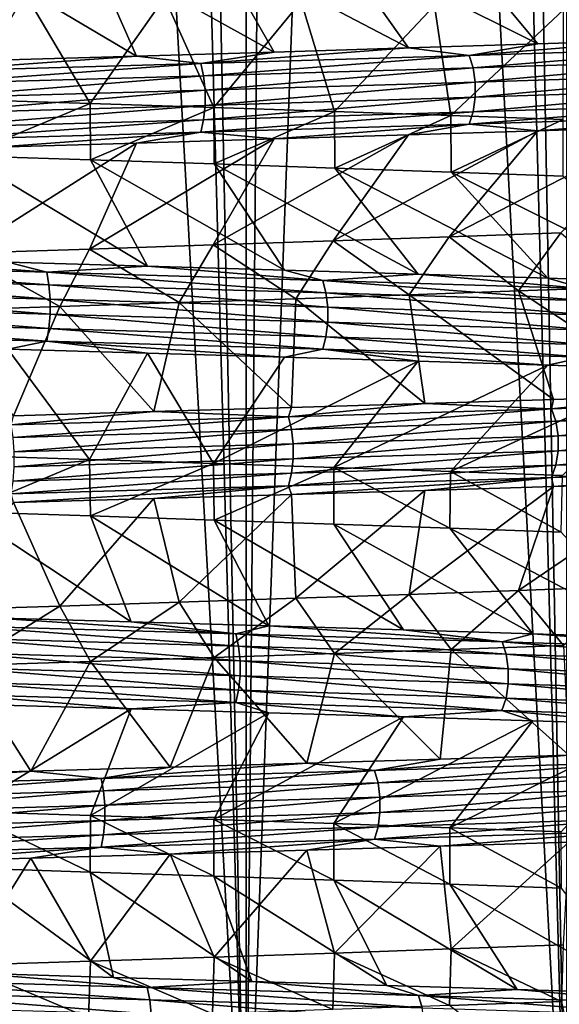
# Model space of a CAD drawing. Header units: metres. Extents: x -206 to 75, y -104 to 104.
# Tile 529 of 656: x 2.26 to 5.01, y -95.65 to -90.64. Entities that reach past the tile are written whole.
import ezdxf

# ---------------------------------------------------------------- set-up
doc = ezdxf.new("R2010")
doc.units = ezdxf.units.M
doc.layers.add('solid_01_1-CONSUMER_THERM_B_125288', color=7, linetype='CONTINUOUS')

msp = doc.modelspace()

# ---------------------------------------------------------------- linework, layer by layer
at = {"layer": 'solid_01_1-CONSUMER_THERM_B_125288'}
for points in [[(3.417551, -66.462318, 37.249916), (2.575814, -66.481163, 37.446243), (3.416506, -97, 37.250195)], [(3.417551, -66.462318, 37.249916), (3.416506, -97, 37.250195), (5.051363, -97, 36.695225)], [(4.244294, -66.443359, 36.999039), (3.417551, -66.462318, 37.249916), (5.051363, -97, 36.695225)], [(5.052959, -66.424324, 36.694572), (4.244294, -66.443359, 36.999039), (5.051363, -97, 36.695225)], [(1.723712, -66.499924, 37.586971), (1.72316, -97, 37.587044), (3.416506, -97, 37.250195)], [(2.575814, -66.481163, 37.446243), (1.723712, -66.499924, 37.586971), (3.416506, -97, 37.250195)], [(1.968711, -67.488083, 11.447637), (2.826872, -67.507278, 11.60625), (1.723034, -97, 11.412938)], [(2.826872, -67.507278, 11.60625), (3.416415, -97, 11.74978), (1.723034, -97, 11.412938)], [(2.826872, -67.507278, 11.60625), (3.673147, -67.526497, 11.821357), (3.416415, -97, 11.74978)], [(3.673147, -67.526497, 11.821357), (4.503291, -67.545586, 12.091924), (3.416415, -97, 11.74978)], [(4.503291, -67.545586, 12.091924), (5.051296, -97, 12.304746), (3.416415, -97, 11.74978)], [(4.503291, -67.545586, 12.091924), (5.313622, -67.564568, 12.41673), (5.051296, -97, 12.304746)], [(4.45244, -90.217484, 32.664913), (5.021102, -90.197037, 32.32806), (5.537789, -90.740166, 33.232597)], [(3.249148, -90.258858, 33.213955), (3.861046, -90.238136, 32.960632), (4.244182, -90.78125, 33.929237)], [(3.861046, -90.238136, 32.960632), (4.45244, -90.217484, 32.664913), (4.90354, -90.760666, 33.603996)], [(3.861046, -90.238136, 32.960632), (4.90354, -90.760666, 33.603996), (4.244182, -90.78125, 33.929237)], [(4.45244, -90.217484, 32.664913), (5.537789, -90.740166, 33.232597), (4.90354, -90.760666, 33.603996)], [(1.974672, -90.300026, 33.58794), (2.619061, -90.279503, 33.423592), (2.858139, -90.822578, 34.437325)], [(1.974672, -90.300026, 33.58794), (2.858139, -90.822578, 34.437325), (2.141622, -90.843147, 34.616142)], [(2.619061, -90.279503, 33.423592), (3.249148, -90.258858, 33.213955), (3.560757, -90.801933, 34.207767)], [(2.619061, -90.279503, 33.423592), (3.560757, -90.801933, 34.207767), (2.858139, -90.822578, 34.437325)], [(3.249148, -90.258858, 33.213955), (4.244182, -90.78125, 33.929237), (3.560757, -90.801933, 34.207767)], [(2.291617, -90.504036, 14.416623), (1.567462, -90.483376, 14.279211), (1.977867, -91.04303, 15.412754)], [(2.291617, -90.504036, 14.416623), (1.977867, -91.04303, 15.412754), (2.622413, -91.063766, 15.577391)], [(3.001576, -90.524574, 14.604665), (2.291617, -90.504036, 14.416623), (2.622413, -91.063766, 15.577391)], [(3.001576, -90.524574, 14.604665), (2.622413, -91.063766, 15.577391), (3.253188, -91.084274, 15.787551)], [(3.69752, -90.545059, 14.84333), (3.001576, -90.524574, 14.604665), (3.253188, -91.084274, 15.787551)], [(3.69752, -90.545059, 14.84333), (3.253188, -91.084274, 15.787551), (3.866843, -91.104759, 16.042013)], [(4.377266, -90.565628, 15.132026), (3.69752, -90.545059, 14.84333), (3.866843, -91.104759, 16.042013)], [(4.377266, -90.565628, 15.132026), (3.866843, -91.104759, 16.042013), (4.461057, -91.125389, 16.339794)], [(5.035302, -90.586273, 15.468644), (4.377266, -90.565628, 15.132026), (4.461057, -91.125389, 16.339794)], [(5.035302, -90.586273, 15.468644), (4.461057, -91.125389, 16.339794), (5.032388, -91.146156, 16.67919)], [(4.554216, -90.819069, 33.852383), (4.90354, -90.760666, 33.603996), (5.537789, -90.740166, 33.232597)], [(4.554216, -90.819069, 33.852383), (5.537789, -90.740166, 33.232597), (5.82973, -90.778137, 33.115013)], [(3.186882, -90.860008, 34.40155), (2.858139, -90.822578, 34.437325), (3.560757, -90.801933, 34.207767)], [(3.186882, -90.860008, 34.40155), (3.560757, -90.801933, 34.207767), (4.244182, -90.78125, 33.929237)], [(3.186882, -90.860008, 34.40155), (4.244182, -90.78125, 33.929237), (4.554216, -90.819069, 33.852383)], [(4.554216, -90.819069, 33.852383), (4.244182, -90.78125, 33.929237), (4.90354, -90.760666, 33.603996)], [(4.554216, -90.819069, 33.852383), (5.82973, -90.778137, 33.115013), (4.573935, -90.882477, 33.892876)], [(5.82973, -90.778137, 33.115013), (5.854971, -90.841545, 33.152313), (4.573935, -90.882477, 33.892876)], [(1.755911, -90.90094, 34.753017), (2.141622, -90.843147, 34.616142), (2.858139, -90.822578, 34.437325)], [(1.755911, -90.90094, 34.753017), (2.858139, -90.822578, 34.437325), (3.186882, -90.860008, 34.40155)], [(3.186882, -90.860008, 34.40155), (4.554216, -90.819069, 33.852383), (3.20068, -90.923416, 34.44442)], [(4.554216, -90.819069, 33.852383), (4.573935, -90.882477, 33.892876), (3.20068, -90.923416, 34.44442)], [(4.573935, -90.882477, 33.892876), (5.854971, -90.841545, 33.152313), (4.584579, -90.95594, 33.914734)], [(5.854971, -90.841545, 33.152313), (5.868598, -90.915001, 33.172451), (4.584579, -90.95594, 33.914734)], [(1.755911, -90.90094, 34.753017), (3.186882, -90.860008, 34.40155), (1.763513, -90.964348, 34.797409)], [(3.186882, -90.860008, 34.40155), (3.20068, -90.923416, 34.44442), (1.763513, -90.964348, 34.797409)], [(3.20068, -90.923416, 34.44442), (4.573935, -90.882477, 33.892876), (3.208129, -90.996872, 34.467564)], [(4.573935, -90.882477, 33.892876), (4.584579, -90.95594, 33.914734), (3.208129, -90.996872, 34.467564)], [(1.763513, -90.964348, 34.797409), (3.20068, -90.923416, 34.44442), (1.767617, -91.037811, 34.821373)], [(3.20068, -90.923416, 34.44442), (3.208129, -90.996872, 34.467564), (1.767617, -91.037811, 34.821373)], [(5.868598, -90.915001, 33.172451), (5.86856, -90.991806, 33.172398), (4.58455, -91.032745, 33.91468)], [(4.584579, -90.95594, 33.914734), (5.868598, -90.915001, 33.172451), (4.58455, -91.032745, 33.91468)], [(3.208129, -90.996872, 34.467564), (3.208107, -91.073677, 34.467506), (1.767604, -91.114616, 34.821312)], [(1.767617, -91.037811, 34.821373), (3.208129, -90.996872, 34.467564), (1.767604, -91.114616, 34.821312)], [(4.584579, -90.95594, 33.914734), (4.58455, -91.032745, 33.91468), (3.208107, -91.073677, 34.467506)], [(3.208129, -90.996872, 34.467564), (4.584579, -90.95594, 33.914734), (3.208107, -91.073677, 34.467506)], [(5.86856, -90.991806, 33.172398), (5.854869, -91.065231, 33.152168), (4.573854, -91.106171, 33.892715)], [(4.58455, -91.032745, 33.91468), (5.86856, -90.991806, 33.172398), (4.573854, -91.106171, 33.892715)], [(1.979803, -91.330841, 15.413176), (2.622413, -91.063766, 15.577391), (1.977867, -91.04303, 15.412754)], [(4.58455, -91.032745, 33.91468), (4.573854, -91.106171, 33.892715), (3.200623, -91.14711, 34.444252)], [(3.208107, -91.073677, 34.467506), (4.58455, -91.032745, 33.91468), (3.200623, -91.14711, 34.444252)], [(3.208107, -91.073677, 34.467506), (3.200623, -91.14711, 34.444252), (1.76348, -91.188042, 34.797234)], [(1.767604, -91.114616, 34.821312), (3.208107, -91.073677, 34.467506), (1.76348, -91.188042, 34.797234)], [(2.624129, -91.351379, 15.577896), (2.622413, -91.063766, 15.577391), (1.979803, -91.330841, 15.413176)], [(2.624129, -91.351379, 15.577896), (3.253188, -91.084274, 15.787551), (2.622413, -91.063766, 15.577391)], [(3.254816, -91.372108, 15.788159), (3.253188, -91.084274, 15.787551), (2.624129, -91.351379, 15.577896)], [(3.254816, -91.372108, 15.788159), (3.866843, -91.104759, 16.042013), (3.253188, -91.084274, 15.787551)], [(5.854869, -91.065231, 33.152168), (5.829576, -91.128578, 33.114788), (4.554095, -91.16951, 33.852139)], [(4.573854, -91.106171, 33.892715), (5.854869, -91.065231, 33.152168), (4.554095, -91.16951, 33.852139)], [(3.200623, -91.14711, 34.444252), (3.186796, -91.210449, 34.401291), (1.755862, -91.251381, 34.75275)], [(1.76348, -91.188042, 34.797234), (3.200623, -91.14711, 34.444252), (1.755862, -91.251381, 34.75275)], [(4.573854, -91.106171, 33.892715), (4.554095, -91.16951, 33.852139), (3.186796, -91.210449, 34.401291)], [(3.200623, -91.14711, 34.444252), (4.573854, -91.106171, 33.892715), (3.186796, -91.210449, 34.401291)], [(3.868659, -91.392914, 16.042845), (3.866843, -91.104759, 16.042013), (3.254816, -91.372108, 15.788159)], [(3.868659, -91.392914, 16.042845), (4.461057, -91.125389, 16.339794), (3.866843, -91.104759, 16.042013)], [(4.4626, -91.413597, 16.340637), (4.461057, -91.125389, 16.339794), (3.868659, -91.392914, 16.042845)], [(4.4626, -91.413597, 16.340637), (5.032388, -91.146156, 16.67919), (4.461057, -91.125389, 16.339794)], [(5.032423, -91.434082, 16.679213), (5.032388, -91.146156, 16.67919), (4.4626, -91.413597, 16.340637)], [(4.554095, -91.16951, 33.852139), (5.829576, -91.128578, 33.114788), (4.903551, -91.204018, 33.603992)], [(5.829576, -91.128578, 33.114788), (5.537801, -91.183456, 33.23259), (4.903551, -91.204018, 33.603992)], [(3.186796, -91.210449, 34.401291), (4.554095, -91.16951, 33.852139), (3.560799, -91.245041, 34.207752)], [(4.554095, -91.16951, 33.852139), (4.244202, -91.224495, 33.92923), (3.560799, -91.245041, 34.207752)], [(4.903551, -91.204018, 33.603992), (4.45258, -91.744194, 32.664833), (3.861168, -91.764618, 32.960579)], [(4.244202, -91.224495, 33.92923), (4.903551, -91.204018, 33.603992), (3.861168, -91.764618, 32.960579)], [(4.554095, -91.16951, 33.852139), (4.903551, -91.204018, 33.603992), (4.244202, -91.224495, 33.92923)], [(5.537801, -91.183456, 33.23259), (5.021246, -91.723595, 32.327969), (4.45258, -91.744194, 32.664833)], [(4.903551, -91.204018, 33.603992), (5.537801, -91.183456, 33.23259), (4.45258, -91.744194, 32.664833)], [(1.755862, -91.251381, 34.75275), (3.186796, -91.210449, 34.401291), (2.141652, -91.286362, 34.616135)], [(3.186796, -91.210449, 34.401291), (2.858191, -91.265678, 34.437309), (2.141652, -91.286362, 34.616135)], [(3.560799, -91.245041, 34.207752), (3.249245, -91.785034, 33.213921), (2.619143, -91.805626, 33.423569)], [(2.858191, -91.265678, 34.437309), (3.560799, -91.245041, 34.207752), (2.619143, -91.805626, 33.423569)], [(3.186796, -91.210449, 34.401291), (3.560799, -91.245041, 34.207752), (2.858191, -91.265678, 34.437309)], [(4.244202, -91.224495, 33.92923), (3.861168, -91.764618, 32.960579), (3.249245, -91.785034, 33.213921)], [(3.560799, -91.245041, 34.207752), (4.244202, -91.224495, 33.92923), (3.249245, -91.785034, 33.213921)], [(2.858191, -91.265678, 34.437309), (2.619143, -91.805626, 33.423569), (1.974763, -91.826401, 33.587921)], [(2.141652, -91.286362, 34.616135), (2.858191, -91.265678, 34.437309), (1.974763, -91.826401, 33.587921)], [(1.979803, -91.330841, 15.413176), (2.202183, -91.872482, 14.396805), (2.914521, -91.892967, 14.578649)], [(2.624129, -91.351379, 15.577896), (1.979803, -91.330841, 15.413176), (2.914521, -91.892967, 14.578649)], [(2.624129, -91.351379, 15.577896), (2.914521, -91.892967, 14.578649), (3.61217, -91.913544, 14.810981)], [(3.254816, -91.372108, 15.788159), (2.624129, -91.351379, 15.577896), (3.61217, -91.913544, 14.810981)], [(3.254816, -91.372108, 15.788159), (3.61217, -91.913544, 14.810981), (4.293659, -91.934219, 15.093355)], [(3.868659, -91.392914, 16.042845), (3.254816, -91.372108, 15.788159), (4.293659, -91.934219, 15.093355)], [(3.868659, -91.392914, 16.042845), (4.293659, -91.934219, 15.093355), (4.954352, -91.95488, 15.42402)], [(4.4626, -91.413597, 16.340637), (3.868659, -91.392914, 16.042845), (4.954352, -91.95488, 15.42402)], [(4.4626, -91.413597, 16.340637), (4.954352, -91.95488, 15.42402), (5.590057, -91.975471, 15.80098)], [(5.032423, -91.434082, 16.679213), (4.4626, -91.413597, 16.340637), (5.590057, -91.975471, 15.80098)], [(4.24763, -92.038956, 32.773308), (3.861168, -91.764618, 32.960579), (4.45258, -91.744194, 32.664833)], [(4.24763, -92.038956, 32.773308), (4.45258, -91.744194, 32.664833), (4.805151, -92.019203, 32.462444)], [(4.805151, -92.019203, 32.462444), (4.45258, -91.744194, 32.664833), (5.021246, -91.723595, 32.327969)], [(4.805151, -92.019203, 32.462444), (5.021246, -91.723595, 32.327969), (5.339633, -91.999557, 32.114349)], [(2.467815, -92.098671, 33.466599), (1.974763, -91.826401, 33.587921), (2.619143, -91.805626, 33.423569)], [(2.467815, -92.098671, 33.466599), (2.619143, -91.805626, 33.423569), (3.076005, -92.078857, 33.276569)], [(3.076005, -92.078857, 33.276569), (2.619143, -91.805626, 33.423569), (3.249245, -91.785034, 33.213921)], [(3.076005, -92.078857, 33.276569), (3.249245, -91.785034, 33.213921), (3.670565, -92.058899, 33.044994)], [(3.670565, -92.058899, 33.044994), (3.249245, -91.785034, 33.213921), (3.861168, -91.764618, 32.960579)], [(3.670565, -92.058899, 33.044994), (3.861168, -91.764618, 32.960579), (4.24763, -92.038956, 32.773308)], [(2.401607, -91.924332, 14.378749), (1.476209, -91.851944, 14.265704), (0.947335, -91.8834, 14.141455)], [(2.401607, -91.924332, 14.378749), (2.202183, -91.872482, 14.396805), (1.476209, -91.851944, 14.265704)], [(1.849553, -92.118301, 33.614227), (1.974763, -91.826401, 33.587921), (2.467815, -92.098671, 33.466599)], [(2.401607, -91.924332, 14.378749), (0.947335, -91.8834, 14.141455), (2.412005, -91.98774, 14.334927)], [(0.947335, -91.8834, 14.141455), (0.951437, -91.946808, 14.096605), (2.412005, -91.98774, 14.334927)], [(2.401607, -91.924332, 14.378749), (2.914521, -91.892967, 14.578649), (2.202183, -91.872482, 14.396805)], [(3.807387, -91.965271, 14.819683), (2.914521, -91.892967, 14.578649), (2.401607, -91.924332, 14.378749)], [(3.807387, -91.965271, 14.819683), (3.61217, -91.913544, 14.810981), (2.914521, -91.892967, 14.578649)], [(2.412005, -91.98774, 14.334927), (0.951437, -91.946808, 14.096605), (2.417619, -92.061203, 14.31127)], [(0.951437, -91.946808, 14.096605), (0.953652, -92.020264, 14.072392), (2.417619, -92.061203, 14.31127)], [(3.807387, -91.965271, 14.819683), (2.401607, -91.924332, 14.378749), (3.823872, -92.028679, 14.77777)], [(2.401607, -91.924332, 14.378749), (2.412005, -91.98774, 14.334927), (3.823872, -92.028679, 14.77777)], [(3.807387, -91.965271, 14.819683), (4.293659, -91.934219, 15.093355), (3.61217, -91.913544, 14.810981)], [(5.136878, -92.006203, 15.455114), (4.293659, -91.934219, 15.093355), (3.807387, -91.965271, 14.819683)], [(5.136878, -92.006203, 15.455114), (4.954352, -91.95488, 15.42402), (4.293659, -91.934219, 15.093355)], [(5.136878, -92.006203, 15.455114), (5.590057, -91.975471, 15.80098), (4.954352, -91.95488, 15.42402)], [(3.823872, -92.028679, 14.77777), (2.412005, -91.98774, 14.334927), (3.832772, -92.102135, 14.755143)], [(2.412005, -91.98774, 14.334927), (2.417619, -92.061203, 14.31127), (3.832772, -92.102135, 14.755143)], [(5.136878, -92.006203, 15.455114), (3.807387, -91.965271, 14.819683), (5.159118, -92.069611, 15.415952)], [(3.807387, -91.965271, 14.819683), (3.823872, -92.028679, 14.77777), (5.159118, -92.069611, 15.415952)], [(5.615354, -92.551903, 33.182812), (4.805151, -92.019203, 32.462444), (5.339633, -91.999557, 32.114349)], [(0.953652, -92.020264, 14.072392), (0.953649, -92.097069, 14.072456), (2.417607, -92.138008, 14.311332)], [(2.417619, -92.061203, 14.31127), (0.953652, -92.020264, 14.072392), (2.417607, -92.138008, 14.311332)], [(4.327654, -92.592949, 33.891323), (3.670565, -92.058899, 33.044994), (4.24763, -92.038956, 32.773308)], [(5.159118, -92.069611, 15.415952), (3.823872, -92.028679, 14.77777), (5.171126, -92.143074, 15.394811)], [(3.823872, -92.028679, 14.77777), (3.832772, -92.102135, 14.755143), (5.171126, -92.143074, 15.394811)], [(4.98376, -92.572403, 33.560329), (4.24763, -92.038956, 32.773308), (4.805151, -92.019203, 32.462444)], [(4.98376, -92.572403, 33.560329), (4.327654, -92.592949, 33.891323), (4.24763, -92.038956, 32.773308)], [(5.615354, -92.551903, 33.182812), (4.98376, -92.572403, 33.560329), (4.805151, -92.019203, 32.462444)], [(0.953649, -92.097069, 14.072456), (0.951425, -92.170494, 14.096782), (2.411968, -92.211433, 14.3351)], [(2.417607, -92.138008, 14.311332), (0.953649, -92.097069, 14.072456), (2.411968, -92.211433, 14.3351)], [(2.232289, -92.654869, 34.596436), (1.849553, -92.118301, 33.614227), (2.467815, -92.098671, 33.466599)], [(2.947492, -92.63427, 34.411171), (2.232289, -92.654869, 34.596436), (2.467815, -92.098671, 33.466599)], [(2.417619, -92.061203, 14.31127), (2.417607, -92.138008, 14.311332), (3.832751, -92.17894, 14.755203)], [(3.832772, -92.102135, 14.755143), (2.417619, -92.061203, 14.31127), (3.832751, -92.17894, 14.755203)], [(2.947492, -92.63427, 34.411171), (2.467815, -92.098671, 33.466599), (3.076005, -92.078857, 33.276569)], [(3.647696, -92.613609, 34.175503), (2.947492, -92.63427, 34.411171), (3.076005, -92.078857, 33.276569)], [(3.647696, -92.613609, 34.175503), (3.076005, -92.078857, 33.276569), (3.670565, -92.058899, 33.044994)], [(4.327654, -92.592949, 33.891323), (3.647696, -92.613609, 34.175503), (3.670565, -92.058899, 33.044994)], [(3.832772, -92.102135, 14.755143), (3.832751, -92.17894, 14.755203), (5.171097, -92.219879, 15.394867)], [(5.171126, -92.143074, 15.394811), (3.832772, -92.102135, 14.755143), (5.171097, -92.219879, 15.394867)], [(2.417607, -92.138008, 14.311332), (2.411968, -92.211433, 14.3351), (3.823811, -92.252365, 14.777936)], [(3.832751, -92.17894, 14.755203), (2.417607, -92.138008, 14.311332), (3.823811, -92.252365, 14.777936)], [(0.951425, -92.170494, 14.096782), (0.947315, -92.233841, 14.141725), (2.401548, -92.274773, 14.379013)], [(2.411968, -92.211433, 14.3351), (0.951425, -92.170494, 14.096782), (2.401548, -92.274773, 14.379013)], [(3.832751, -92.17894, 14.755203), (3.823811, -92.252365, 14.777936), (5.159035, -92.293304, 15.416108)], [(5.171097, -92.219879, 15.394867), (3.832751, -92.17894, 14.755203), (5.159035, -92.293304, 15.416108)], [(2.401548, -92.274773, 14.379013), (0.947315, -92.233841, 14.141725), (2.202224, -92.315742, 14.396814)], [(2.411968, -92.211433, 14.3351), (2.401548, -92.274773, 14.379013), (3.807292, -92.315712, 14.819937)], [(3.823811, -92.252365, 14.777936), (2.411968, -92.211433, 14.3351), (3.807292, -92.315712, 14.819937)], [(3.823811, -92.252365, 14.777936), (3.807292, -92.315712, 14.819937), (5.136747, -92.356644, 15.455352)], [(5.159035, -92.293304, 15.416108), (3.823811, -92.252365, 14.777936), (5.136747, -92.356644, 15.455352)], [(2.401548, -92.274773, 14.379013), (2.202224, -92.315742, 14.396814), (2.914574, -92.336327, 14.578664)], [(2.401548, -92.274773, 14.379013), (2.914574, -92.336327, 14.578664), (3.61222, -92.356827, 14.810998)], [(3.807292, -92.315712, 14.819937), (2.401548, -92.274773, 14.379013), (3.61222, -92.356827, 14.810998)], [(1.974248, -92.857147, 15.411967), (2.618911, -92.877937, 15.576363), (2.202224, -92.315742, 14.396814)], [(2.618911, -92.877937, 15.576363), (2.914574, -92.336327, 14.578664), (2.202224, -92.315742, 14.396814)], [(2.618911, -92.877937, 15.576363), (3.250014, -92.898506, 15.786366), (2.914574, -92.336327, 14.578664)], [(3.250014, -92.898506, 15.786366), (3.61222, -92.356827, 14.810998), (2.914574, -92.336327, 14.578664)], [(3.250014, -92.898506, 15.786366), (4.293691, -92.377357, 15.093369), (3.61222, -92.356827, 14.810998)], [(3.807292, -92.315712, 14.819937), (3.61222, -92.356827, 14.810998), (4.293691, -92.377357, 15.093369)], [(3.807292, -92.315712, 14.819937), (4.293691, -92.377357, 15.093369), (4.95437, -92.397972, 15.424029)], [(5.136747, -92.356644, 15.455352), (3.807292, -92.315712, 14.819937), (4.95437, -92.397972, 15.424029)], [(5.136747, -92.356644, 15.455352), (4.95437, -92.397972, 15.424029), (5.59008, -92.418655, 15.800995)], [(3.250014, -92.898506, 15.786366), (3.864239, -92.918991, 16.040825), (4.293691, -92.377357, 15.093369)], [(3.864239, -92.918991, 16.040825), (4.95437, -92.397972, 15.424029), (4.293691, -92.377357, 15.093369)], [(3.864239, -92.918991, 16.040825), (4.45861, -92.939575, 16.338457), (4.95437, -92.397972, 15.424029)], [(4.45861, -92.939575, 16.338457), (5.59008, -92.418655, 15.800995), (4.95437, -92.397972, 15.424029)], [(4.45861, -92.939575, 16.338457), (5.028888, -92.960266, 16.676939), (5.59008, -92.418655, 15.800995)], [(4.974231, -92.620239, 33.636074), (4.98376, -92.572403, 33.560329), (5.615354, -92.551903, 33.182812)], [(4.974231, -92.620239, 33.636074), (5.615354, -92.551903, 33.182812), (6.214801, -92.5793, 32.841129)], [(3.63337, -92.661171, 34.246727), (3.647696, -92.613609, 34.175503), (4.327654, -92.592949, 33.891323)], [(3.63337, -92.661171, 34.246727), (4.327654, -92.592949, 33.891323), (4.974231, -92.620239, 33.636074)], [(4.974231, -92.620239, 33.636074), (4.327654, -92.592949, 33.891323), (4.98376, -92.572403, 33.560329)], [(4.974231, -92.620239, 33.636074), (6.214801, -92.5793, 32.841129), (4.995768, -92.683647, 33.675629)], [(6.214801, -92.5793, 32.841129), (6.241709, -92.642708, 32.877243), (4.995768, -92.683647, 33.675629)], [(2.219645, -92.70211, 34.66238), (2.232289, -92.654869, 34.596436), (2.947492, -92.63427, 34.411171)], [(2.219645, -92.70211, 34.66238), (2.947492, -92.63427, 34.411171), (3.63337, -92.661171, 34.246727)], [(3.63337, -92.661171, 34.246727), (2.947492, -92.63427, 34.411171), (3.647696, -92.613609, 34.175503)], [(3.63337, -92.661171, 34.246727), (4.974231, -92.620239, 33.636074), (3.649102, -92.724579, 34.288929)], [(4.974231, -92.620239, 33.636074), (4.995768, -92.683647, 33.675629), (3.649102, -92.724579, 34.288929)], [(4.995768, -92.683647, 33.675629), (6.241709, -92.642708, 32.877243), (5.007394, -92.757111, 33.696983)], [(6.241709, -92.642708, 32.877243), (6.256235, -92.716171, 32.896744), (5.007394, -92.757111, 33.696983)], [(2.219645, -92.70211, 34.66238), (3.63337, -92.661171, 34.246727), (2.229256, -92.765518, 34.706379)], [(3.63337, -92.661171, 34.246727), (3.649102, -92.724579, 34.288929), (2.229256, -92.765518, 34.706379)], [(3.649102, -92.724579, 34.288929), (4.995768, -92.683647, 33.675629), (3.657594, -92.798042, 34.31171)], [(4.995768, -92.683647, 33.675629), (5.007394, -92.757111, 33.696983), (3.657594, -92.798042, 34.31171)], [(2.229256, -92.765518, 34.706379), (3.649102, -92.724579, 34.288929), (2.234443, -92.838982, 34.730133)], [(3.649102, -92.724579, 34.288929), (3.657594, -92.798042, 34.31171), (2.234443, -92.838982, 34.730133)], [(3.657594, -92.798042, 34.31171), (5.007394, -92.757111, 33.696983), (3.657569, -92.874847, 34.311653)], [(5.007394, -92.757111, 33.696983), (5.007361, -92.833908, 33.69693), (3.657569, -92.874847, 34.311653)], [(5.007394, -92.757111, 33.696983), (6.256235, -92.716171, 32.896744), (5.007361, -92.833908, 33.69693)], [(6.256235, -92.716171, 32.896744), (6.256195, -92.792976, 32.896694), (5.007361, -92.833908, 33.69693)], [(2.234443, -92.838982, 34.730133), (3.657594, -92.798042, 34.31171), (2.234427, -92.915779, 34.730072)], [(3.657594, -92.798042, 34.31171), (3.657569, -92.874847, 34.311653), (2.234427, -92.915779, 34.730072)], [(6.256195, -92.792976, 32.896694), (6.2416, -92.866402, 32.877106), (4.995679, -92.907341, 33.675476)], [(5.007361, -92.833908, 33.69693), (6.256195, -92.792976, 32.896694), (4.995679, -92.907341, 33.675476)], [(1.979379, -93.145134, 15.413083), (2.618911, -92.877937, 15.576363), (1.974248, -92.857147, 15.411967)], [(5.007361, -92.833908, 33.69693), (4.995679, -92.907341, 33.675476), (3.649036, -92.948273, 34.288765)], [(3.657569, -92.874847, 34.311653), (5.007361, -92.833908, 33.69693), (3.649036, -92.948273, 34.288765)], [(2.623686, -93.165932, 15.577765), (2.618911, -92.877937, 15.576363), (1.979379, -93.145134, 15.413083)], [(3.657569, -92.874847, 34.311653), (3.649036, -92.948273, 34.288765), (2.229213, -92.989212, 34.706207)], [(2.234427, -92.915779, 34.730072), (3.657569, -92.874847, 34.311653), (2.229213, -92.989212, 34.706207)], [(2.623686, -93.165932, 15.577765), (3.250014, -92.898506, 15.786366), (2.618911, -92.877937, 15.576363)], [(3.253554, -93.186562, 15.787687), (3.250014, -92.898506, 15.786366), (2.623686, -93.165932, 15.577765)], [(3.253554, -93.186562, 15.787687), (3.864239, -92.918991, 16.040825), (3.250014, -92.898506, 15.786366)], [(4.995679, -92.907341, 33.675476), (4.974098, -92.97068, 33.635838), (3.633272, -93.011612, 34.246475)], [(3.649036, -92.948273, 34.288765), (4.995679, -92.907341, 33.675476), (3.633272, -93.011612, 34.246475)], [(6.2416, -92.866402, 32.877106), (6.214635, -92.929741, 32.840916), (4.974098, -92.97068, 33.635838)], [(4.995679, -92.907341, 33.675476), (6.2416, -92.866402, 32.877106), (4.974098, -92.97068, 33.635838)], [(3.649036, -92.948273, 34.288765), (3.633272, -93.011612, 34.246475), (2.219583, -93.052551, 34.662117)], [(2.229213, -92.989212, 34.706207), (3.649036, -92.948273, 34.288765), (2.219583, -93.052551, 34.662117)], [(3.86485, -93.206978, 16.041103), (3.864239, -92.918991, 16.040825), (3.253554, -93.186562, 15.787687)], [(4.455384, -93.227341, 16.336695), (4.45861, -92.939575, 16.338457), (3.864239, -92.918991, 16.040825)], [(4.455384, -93.227341, 16.336695), (3.864239, -92.918991, 16.040825), (3.86485, -93.206978, 16.041103)], [(5.023147, -93.247871, 16.67325), (4.45861, -92.939575, 16.338457), (4.455384, -93.227341, 16.336695)], [(5.023147, -93.247871, 16.67325), (5.028888, -92.960266, 16.676939), (4.45861, -92.939575, 16.338457)], [(4.974098, -92.97068, 33.635838), (6.214635, -92.929741, 32.840916), (4.983733, -93.015747, 33.560345)], [(6.214635, -92.929741, 32.840916), (5.615345, -92.99514, 33.182816), (4.983733, -93.015747, 33.560345)], [(3.633272, -93.011612, 34.246475), (4.974098, -92.97068, 33.635838), (3.647678, -93.056763, 34.17551)], [(4.974098, -92.97068, 33.635838), (4.327623, -93.036255, 33.891338), (3.647678, -93.056763, 34.17551)], [(4.974098, -92.97068, 33.635838), (4.983733, -93.015747, 33.560345), (4.327623, -93.036255, 33.891338)], [(4.805152, -93.545792, 32.462444), (4.983733, -93.015747, 33.560345), (5.615345, -92.99514, 33.182816)], [(5.339621, -93.525826, 32.114357), (4.805152, -93.545792, 32.462444), (5.615345, -92.99514, 33.182816)], [(2.219583, -93.052551, 34.662117), (3.633272, -93.011612, 34.246475), (2.232279, -93.09803, 34.596439)], [(3.633272, -93.011612, 34.246475), (2.947488, -93.077362, 34.411175), (2.232279, -93.09803, 34.596439)], [(3.633272, -93.011612, 34.246475), (3.647678, -93.056763, 34.17551), (2.947488, -93.077362, 34.411175)], [(3.07602, -93.605042, 33.276566), (2.947488, -93.077362, 34.411175), (3.647678, -93.056763, 34.17551)], [(3.670574, -93.585373, 33.044991), (3.07602, -93.605042, 33.276566), (3.647678, -93.056763, 34.17551)], [(3.670574, -93.585373, 33.044991), (3.647678, -93.056763, 34.17551), (4.327623, -93.036255, 33.891338)], [(4.24764, -93.565689, 32.773304), (3.670574, -93.585373, 33.044991), (4.327623, -93.036255, 33.891338)], [(4.24764, -93.565689, 32.773304), (4.327623, -93.036255, 33.891338), (4.983733, -93.015747, 33.560345)], [(4.805152, -93.545792, 32.462444), (4.24764, -93.565689, 32.773304), (4.983733, -93.015747, 33.560345)], [(2.467842, -93.624794, 33.466591), (1.849587, -93.644646, 33.61422), (2.232279, -93.09803, 34.596439)], [(2.467842, -93.624794, 33.466591), (2.232279, -93.09803, 34.596439), (2.947488, -93.077362, 34.411175)], [(3.07602, -93.605042, 33.276566), (2.467842, -93.624794, 33.466591), (2.947488, -93.077362, 34.411175)], [(1.979379, -93.145134, 15.413083), (2.114198, -93.684258, 14.378028), (2.830465, -93.704933, 14.554727)], [(2.623686, -93.165932, 15.577765), (1.979379, -93.145134, 15.413083), (2.830465, -93.704933, 14.554727)], [(2.623686, -93.165932, 15.577765), (2.830465, -93.704933, 14.554727), (3.533521, -93.725586, 14.782313)], [(3.253554, -93.186562, 15.787687), (2.623686, -93.165932, 15.577765), (3.533521, -93.725586, 14.782313)], [(3.253554, -93.186562, 15.787687), (3.533521, -93.725586, 14.782313), (4.218366, -93.746162, 15.059251)], [(3.86485, -93.206978, 16.041103), (3.253554, -93.186562, 15.787687), (4.218366, -93.746162, 15.059251)], [(3.86485, -93.206978, 16.041103), (4.218366, -93.746162, 15.059251), (4.879131, -93.766647, 15.38294)], [(4.455384, -93.227341, 16.336695), (3.86485, -93.206978, 16.041103), (4.879131, -93.766647, 15.38294)], [(4.455384, -93.227341, 16.336695), (4.879131, -93.766647, 15.38294), (5.51344, -93.787148, 15.751947)], [(5.023147, -93.247871, 16.67325), (4.455384, -93.227341, 16.336695), (5.51344, -93.787148, 15.751947)], [(4.462628, -93.845963, 32.659348), (4.24764, -93.565689, 32.773304), (4.805152, -93.545792, 32.462444)], [(4.462628, -93.845963, 32.659348), (4.805152, -93.545792, 32.462444), (5.03388, -93.825172, 32.319851)], [(5.03388, -93.825172, 32.319851), (4.805152, -93.545792, 32.462444), (5.339621, -93.525826, 32.114357)], [(2.623382, -93.907654, 33.422325), (2.467842, -93.624794, 33.466591), (3.07602, -93.605042, 33.276566)], [(2.623382, -93.907654, 33.422325), (3.07602, -93.605042, 33.276566), (3.254176, -93.887161, 33.212082)], [(3.254176, -93.887161, 33.212082), (3.07602, -93.605042, 33.276566), (3.670574, -93.585373, 33.044991)], [(3.254176, -93.887161, 33.212082), (3.670574, -93.585373, 33.044991), (3.86816, -93.866638, 32.957382)], [(3.86816, -93.866638, 32.957382), (3.670574, -93.585373, 33.044991), (4.24764, -93.565689, 32.773304)], [(3.86816, -93.866638, 32.957382), (4.24764, -93.565689, 32.773304), (4.462628, -93.845963, 32.659348)], [(1.979016, -93.928329, 33.586994), (1.849587, -93.644646, 33.61422), (2.467842, -93.624794, 33.466591)], [(1.979016, -93.928329, 33.586994), (2.467842, -93.624794, 33.466591), (2.623382, -93.907654, 33.422325)], [(3.363992, -93.766426, 14.657233), (2.114198, -93.684258, 14.378028), (1.939556, -93.725487, 14.280159)], [(3.363992, -93.766426, 14.657233), (2.830465, -93.704933, 14.554727), (2.114198, -93.684258, 14.378028)], [(3.363992, -93.766426, 14.657233), (3.533521, -93.725586, 14.782313), (2.830465, -93.704933, 14.554727)], [(1.939556, -93.725487, 14.280159), (1.947953, -93.788872, 14.235911), (3.378556, -93.829803, 14.614619)], [(3.363992, -93.766426, 14.657233), (1.939556, -93.725487, 14.280159), (3.378556, -93.829803, 14.614619)], [(4.721253, -93.807358, 15.230835), (3.533521, -93.725586, 14.782313), (3.363992, -93.766426, 14.657233)], [(4.721253, -93.807358, 15.230835), (4.218366, -93.746162, 15.059251), (3.533521, -93.725586, 14.782313)], [(4.721253, -93.807358, 15.230835), (4.879131, -93.766647, 15.38294), (4.218366, -93.746162, 15.059251)], [(1.947953, -93.788872, 14.235911), (1.952491, -93.862373, 14.212003), (3.386428, -93.903305, 14.591593)], [(3.378556, -93.829803, 14.614619), (1.947953, -93.788872, 14.235911), (3.386428, -93.903305, 14.591593)], [(3.363992, -93.766426, 14.657233), (3.378556, -93.829803, 14.614619), (4.741693, -93.870743, 15.190705)], [(4.721253, -93.807358, 15.230835), (3.363992, -93.766426, 14.657233), (4.741693, -93.870743, 15.190705)], [(5.983325, -93.848297, 15.990977), (4.879131, -93.766647, 15.38294), (4.721253, -93.807358, 15.230835)], [(4.721253, -93.807358, 15.230835), (4.741693, -93.870743, 15.190705), (6.009229, -93.911674, 15.954139)], [(5.983325, -93.848297, 15.990977), (4.721253, -93.807358, 15.230835), (6.009229, -93.911674, 15.954139)], [(5.983325, -93.848297, 15.990977), (5.51344, -93.787148, 15.751947), (4.879131, -93.766647, 15.38294)], [(1.952491, -93.862373, 14.212003), (1.952482, -93.939171, 14.212065), (3.38641, -93.98011, 14.591653)], [(3.386428, -93.903305, 14.591593), (1.952491, -93.862373, 14.212003), (3.38641, -93.98011, 14.591653)], [(3.378556, -93.829803, 14.614619), (3.386428, -93.903305, 14.591593), (4.752739, -93.944244, 15.16902)], [(4.741693, -93.870743, 15.190705), (3.378556, -93.829803, 14.614619), (4.752739, -93.944244, 15.16902)], [(3.86816, -93.866638, 32.957382), (4.462628, -93.845963, 32.659348), (4.405309, -94.404945, 33.854801)], [(4.462628, -93.845963, 32.659348), (5.062099, -94.384285, 33.516407), (4.405309, -94.404945, 33.854801)], [(4.462628, -93.845963, 32.659348), (5.03388, -93.825172, 32.319851), (5.062099, -94.384285, 33.516407)], [(1.979016, -93.928329, 33.586994), (2.623382, -93.907654, 33.422325), (2.320671, -94.466545, 34.576775)], [(2.623382, -93.907654, 33.422325), (3.029742, -94.446045, 34.3867), (2.320671, -94.466545, 34.576775)], [(2.623382, -93.907654, 33.422325), (3.254176, -93.887161, 33.212082), (3.029742, -94.446045, 34.3867)], [(3.254176, -93.887161, 33.212082), (3.726001, -94.425537, 34.145653), (3.029742, -94.446045, 34.3867)], [(3.254176, -93.887161, 33.212082), (3.86816, -93.866638, 32.957382), (3.726001, -94.425537, 34.145653)], [(3.386428, -93.903305, 14.591593), (3.38641, -93.98011, 14.591653), (4.752713, -94.021049, 15.169077)], [(4.752739, -93.944244, 15.16902), (3.386428, -93.903305, 14.591593), (4.752713, -94.021049, 15.169077)], [(3.86816, -93.866638, 32.957382), (4.405309, -94.404945, 33.854801), (3.726001, -94.425537, 34.145653)], [(4.741693, -93.870743, 15.190705), (4.752739, -93.944244, 15.16902), (6.023229, -93.985176, 15.934232)], [(6.009229, -93.911674, 15.954139), (4.741693, -93.870743, 15.190705), (6.023229, -93.985176, 15.934232)], [(1.979016, -93.928329, 33.586994), (2.320671, -94.466545, 34.576775), (1.598068, -94.487167, 34.716106)], [(1.952482, -93.939171, 14.212065), (1.947925, -94.01265, 14.236086), (3.378504, -94.053589, 14.614788)], [(3.38641, -93.98011, 14.591653), (1.952482, -93.939171, 14.212065), (3.378504, -94.053589, 14.614788)], [(4.752739, -93.944244, 15.16902), (4.752713, -94.021049, 15.169077), (6.023195, -94.061981, 15.934284)], [(6.023229, -93.985176, 15.934232), (4.752739, -93.944244, 15.16902), (6.023195, -94.061981, 15.934284)], [(1.947925, -94.01265, 14.236086), (1.939511, -94.075958, 14.280418), (3.363911, -94.116898, 14.657484)], [(3.378504, -94.053589, 14.614788), (1.947925, -94.01265, 14.236086), (3.363911, -94.116898, 14.657484)], [(3.38641, -93.98011, 14.591653), (3.378504, -94.053589, 14.614788), (4.741617, -94.094521, 15.190866)], [(4.752713, -94.021049, 15.169077), (3.38641, -93.98011, 14.591653), (4.741617, -94.094521, 15.190866)], [(3.378504, -94.053589, 14.614788), (3.363911, -94.116898, 14.657484), (4.721137, -94.157829, 15.231071)], [(4.741617, -94.094521, 15.190866), (3.378504, -94.053589, 14.614788), (4.721137, -94.157829, 15.231071)], [(4.752713, -94.021049, 15.169077), (4.741617, -94.094521, 15.190866), (6.009131, -94.13546, 15.954288)], [(6.023195, -94.061981, 15.934284), (4.752713, -94.021049, 15.169077), (6.009131, -94.13546, 15.954288)], [(1.939511, -94.075958, 14.280418), (2.114243, -94.127518, 14.378036), (2.830487, -94.148056, 14.554732)], [(3.363911, -94.116898, 14.657484), (1.939511, -94.075958, 14.280418), (2.830487, -94.148056, 14.554732)], [(4.741617, -94.094521, 15.190866), (4.721137, -94.157829, 15.231071), (5.983178, -94.198769, 15.991195)], [(6.009131, -94.13546, 15.954288), (4.741617, -94.094521, 15.190866), (5.983178, -94.198769, 15.991195)], [(2.830487, -94.148056, 14.554732), (2.114243, -94.127518, 14.378036), (1.979088, -94.671577, 15.41302)], [(2.830487, -94.148056, 14.554732), (1.979088, -94.671577, 15.41302), (2.623401, -94.692085, 15.577682)], [(3.533534, -94.168678, 14.782317), (2.830487, -94.148056, 14.554732), (2.623401, -94.692085, 15.577682)], [(3.363911, -94.116898, 14.657484), (2.830487, -94.148056, 14.554732), (3.533534, -94.168678, 14.782317)], [(3.363911, -94.116898, 14.657484), (3.533534, -94.168678, 14.782317), (4.218384, -94.189362, 15.059259)], [(4.721137, -94.157829, 15.231071), (3.363911, -94.116898, 14.657484), (4.218384, -94.189362, 15.059259)], [(4.721137, -94.157829, 15.231071), (4.218384, -94.189362, 15.059259), (4.879149, -94.209984, 15.38295)], [(4.721137, -94.157829, 15.231071), (4.879149, -94.209984, 15.38295), (5.513461, -94.230476, 15.75196)], [(5.983178, -94.198769, 15.991195), (4.721137, -94.157829, 15.231071), (5.513461, -94.230476, 15.75196)], [(3.533534, -94.168678, 14.782317), (2.623401, -94.692085, 15.577682), (3.253311, -94.712692, 15.787597)], [(4.218384, -94.189362, 15.059259), (3.533534, -94.168678, 14.782317), (3.253311, -94.712692, 15.787597)], [(4.218384, -94.189362, 15.059259), (3.253311, -94.712692, 15.787597), (3.864658, -94.733376, 16.041016)], [(4.879149, -94.209984, 15.38295), (4.218384, -94.189362, 15.059259), (3.864658, -94.733376, 16.041016)], [(4.879149, -94.209984, 15.38295), (3.864658, -94.733376, 16.041016), (4.455237, -94.754028, 16.336615)], [(5.513461, -94.230476, 15.75196), (4.879149, -94.209984, 15.38295), (4.455237, -94.754028, 16.336615)], [(5.513461, -94.230476, 15.75196), (4.455237, -94.754028, 16.336615), (5.023043, -94.774498, 16.673185)], [(4.071909, -94.462334, 34.07172), (3.726001, -94.425537, 34.145653), (4.405309, -94.404945, 33.854801)], [(4.071909, -94.462334, 34.07172), (4.405309, -94.404945, 33.854801), (5.062099, -94.384285, 33.516407)], [(4.071909, -94.462334, 34.07172), (5.062099, -94.384285, 33.516407), (5.383686, -94.421394, 33.400448)], [(2.678843, -94.503265, 34.551586), (2.320671, -94.466545, 34.576775), (3.029742, -94.446045, 34.3867)], [(2.678843, -94.503265, 34.551586), (3.029742, -94.446045, 34.3867), (3.726001, -94.425537, 34.145653)], [(2.678843, -94.503265, 34.551586), (3.726001, -94.425537, 34.145653), (4.071909, -94.462334, 34.07172)], [(2.678843, -94.503265, 34.551586), (4.071909, -94.462334, 34.07172), (2.690437, -94.56662, 34.595089)], [(4.071909, -94.462334, 34.07172), (4.089532, -94.525688, 34.113144), (2.690437, -94.56662, 34.595089)], [(4.071909, -94.462334, 34.07172), (5.383686, -94.421394, 33.400448), (4.089532, -94.525688, 34.113144)], [(5.383686, -94.421394, 33.400448), (5.406987, -94.484749, 33.438969), (4.089532, -94.525688, 34.113144)], [(1.231759, -94.544205, 34.828693), (1.598068, -94.487167, 34.716106), (2.320671, -94.466545, 34.576775)], [(1.231759, -94.544205, 34.828693), (2.320671, -94.466545, 34.576775), (2.678843, -94.503265, 34.551586)], [(1.231759, -94.544205, 34.828693), (2.678843, -94.503265, 34.551586), (1.237091, -94.607552, 34.87339)], [(2.678843, -94.503265, 34.551586), (2.690437, -94.56662, 34.595089), (1.237091, -94.607552, 34.87339)], [(4.089532, -94.525688, 34.113144), (5.406987, -94.484749, 33.438969), (4.099062, -94.599205, 34.135551)], [(5.406987, -94.484749, 33.438969), (5.419587, -94.558266, 33.459805), (4.099062, -94.599205, 34.135551)], [(2.690437, -94.56662, 34.595089), (4.089532, -94.525688, 34.113144), (2.696706, -94.640137, 34.618618)], [(4.089532, -94.525688, 34.113144), (4.099062, -94.599205, 34.135551), (2.696706, -94.640137, 34.618618)], [(5.419587, -94.558266, 33.459805), (5.419552, -94.635094, 33.459751), (4.099035, -94.676033, 34.135494)], [(4.099062, -94.599205, 34.135551), (5.419587, -94.558266, 33.459805), (4.099035, -94.676033, 34.135494)], [(1.237091, -94.607552, 34.87339), (2.690437, -94.56662, 34.595089), (1.239973, -94.681076, 34.897572)], [(2.690437, -94.56662, 34.595089), (2.696706, -94.640137, 34.618618), (1.239973, -94.681076, 34.897572)], [(4.099062, -94.599205, 34.135551), (4.099035, -94.676033, 34.135494), (2.696688, -94.716972, 34.618557)], [(2.696706, -94.640137, 34.618618), (4.099062, -94.599205, 34.135551), (2.696688, -94.716972, 34.618557)], [(2.696706, -94.640137, 34.618618), (2.696688, -94.716972, 34.618557), (1.239963, -94.757904, 34.897507)], [(1.239973, -94.681076, 34.897572), (2.696706, -94.640137, 34.618618), (1.239963, -94.757904, 34.897507)], [(5.419552, -94.635094, 33.459751), (5.40689, -94.708588, 33.43882), (4.089458, -94.749527, 34.11298)], [(4.099035, -94.676033, 34.135494), (5.419552, -94.635094, 33.459751), (4.089458, -94.749527, 34.11298)], [(2.622476, -94.980148, 15.57741), (1.979088, -94.671577, 15.41302), (1.978446, -94.959343, 15.41288)], [(2.622476, -94.980148, 15.57741), (2.623401, -94.692085, 15.577682), (1.979088, -94.671577, 15.41302)], [(3.252343, -95.000816, 15.787235), (2.623401, -94.692085, 15.577682), (2.622476, -94.980148, 15.57741)], [(3.252343, -95.000816, 15.787235), (3.253311, -94.712692, 15.787597), (2.623401, -94.692085, 15.577682)], [(4.099035, -94.676033, 34.135494), (4.089458, -94.749527, 34.11298), (2.690386, -94.790466, 34.594913)], [(2.696688, -94.716972, 34.618557), (4.099035, -94.676033, 34.135494), (2.690386, -94.790466, 34.594913)], [(3.864042, -95.021278, 16.040733), (3.253311, -94.712692, 15.787597), (3.252343, -95.000816, 15.787235)], [(3.864042, -95.021278, 16.040733), (3.864658, -94.733376, 16.041016), (3.253311, -94.712692, 15.787597)], [(5.40689, -94.708588, 33.43882), (5.383546, -94.771866, 33.400227), (4.071802, -94.812798, 34.07148)], [(4.089458, -94.749527, 34.11298), (5.40689, -94.708588, 33.43882), (4.071802, -94.812798, 34.07148)], [(2.696688, -94.716972, 34.618557), (2.690386, -94.790466, 34.594913), (1.237064, -94.831398, 34.873215)], [(1.239963, -94.757904, 34.897507), (2.696688, -94.716972, 34.618557), (1.237064, -94.831398, 34.873215)], [(4.089458, -94.749527, 34.11298), (4.071802, -94.812798, 34.07148), (2.678771, -94.853737, 34.551334)], [(2.690386, -94.790466, 34.594913), (4.089458, -94.749527, 34.11298), (2.678771, -94.853737, 34.551334)], [(4.455232, -95.041649, 16.336613), (3.864658, -94.733376, 16.041016), (3.864042, -95.021278, 16.040733)], [(4.455232, -95.041649, 16.336613), (4.455237, -94.754028, 16.336615), (3.864658, -94.733376, 16.041016)], [(5.023685, -95.062149, 16.673597), (4.455237, -94.754028, 16.336615), (4.455232, -95.041649, 16.336613)], [(5.023685, -95.062149, 16.673597), (5.023043, -94.774498, 16.673185), (4.455237, -94.754028, 16.336615)], [(2.690386, -94.790466, 34.594913), (2.678771, -94.853737, 34.551334), (1.231724, -94.894669, 34.82843)], [(1.237064, -94.831398, 34.873215), (2.690386, -94.790466, 34.594913), (1.231724, -94.894669, 34.82843)], [(2.678771, -94.853737, 34.551334), (4.071802, -94.812798, 34.07148), (3.029745, -94.889366, 34.3867)], [(4.071802, -94.812798, 34.07148), (3.726013, -94.868713, 34.145649), (3.029745, -94.889366, 34.3867)], [(4.071802, -94.812798, 34.07148), (4.405328, -94.84803, 33.85479), (3.726013, -94.868713, 34.145649)], [(4.071802, -94.812798, 34.07148), (5.383546, -94.771866, 33.400227), (4.405328, -94.84803, 33.85479)], [(5.383546, -94.771866, 33.400227), (5.062106, -94.827423, 33.516407), (4.405328, -94.84803, 33.85479)], [(1.231724, -94.894669, 34.82843), (2.678771, -94.853737, 34.551334), (1.598091, -94.930367, 34.716106)], [(2.678771, -94.853737, 34.551334), (2.320677, -94.909882, 34.576775), (1.598091, -94.930367, 34.716106)], [(2.678771, -94.853737, 34.551334), (3.029745, -94.889366, 34.3867), (2.320677, -94.909882, 34.576775)], [(3.726013, -94.868713, 34.145649), (4.405328, -94.84803, 33.85479), (3.867961, -95.392776, 32.957474)], [(4.405328, -94.84803, 33.85479), (4.462443, -95.372154, 32.659447), (3.867961, -95.392776, 32.957474)], [(4.405328, -94.84803, 33.85479), (5.062106, -94.827423, 33.516407), (4.462443, -95.372154, 32.659447)], [(5.062106, -94.827423, 33.516407), (5.033721, -95.351669, 32.319954), (4.462443, -95.372154, 32.659447)], [(1.598091, -94.930367, 34.716106), (2.320677, -94.909882, 34.576775), (1.978769, -95.454987, 33.587051)], [(2.320677, -94.909882, 34.576775), (2.623176, -95.434349, 33.422386), (1.978769, -95.454987, 33.587051)], [(2.320677, -94.909882, 34.576775), (3.029745, -94.889366, 34.3867), (2.623176, -95.434349, 33.422386)], [(3.029745, -94.889366, 34.3867), (3.253942, -95.413544, 33.212166), (2.623176, -95.434349, 33.422386)], [(3.029745, -94.889366, 34.3867), (3.726013, -94.868713, 34.145649), (3.253942, -95.413544, 33.212166)], [(3.726013, -94.868713, 34.145649), (3.867961, -95.392776, 32.957474), (3.253942, -95.413544, 33.212166)], [(1.978446, -94.959343, 15.41288), (2.024497, -95.495964, 14.359615), (2.741656, -95.516624, 14.529805)], [(2.622476, -94.980148, 15.57741), (1.978446, -94.959343, 15.41288), (2.741656, -95.516624, 14.529805)], [(2.622476, -94.980148, 15.57741), (2.741656, -95.516624, 14.529805), (3.446463, -95.537292, 14.751108)], [(3.252343, -95.000816, 15.787235), (2.622476, -94.980148, 15.57741), (3.446463, -95.537292, 14.751108)], [(3.252343, -95.000816, 15.787235), (3.446463, -95.537292, 14.751108), (4.133865, -95.557899, 15.022029)], [(3.864042, -95.021278, 16.040733), (3.252343, -95.000816, 15.787235), (4.133865, -95.557899, 15.022029)], [(3.864042, -95.021278, 16.040733), (4.133865, -95.557899, 15.022029), (4.79889, -95.578423, 15.340534)], [(4.455232, -95.041649, 16.336613), (3.864042, -95.021278, 16.040733), (4.79889, -95.578423, 15.340534)], [(4.455232, -95.041649, 16.336613), (4.79889, -95.578423, 15.340534), (5.437401, -95.598915, 15.704426)], [(5.023685, -95.062149, 16.673597), (4.455232, -95.041649, 16.336613), (5.437401, -95.598915, 15.704426)], [(5.024813, -95.639755, 32.32568), (4.462443, -95.372154, 32.659447), (5.033721, -95.351669, 32.319954)], [(3.244897, -95.701797, 33.215542), (2.623176, -95.434349, 33.422386), (3.253942, -95.413544, 33.212166)], [(3.244897, -95.701797, 33.215542), (3.253942, -95.413544, 33.212166), (3.858784, -95.681252, 32.961666)], [(3.858784, -95.681252, 32.961666), (3.253942, -95.413544, 33.212166), (3.867961, -95.392776, 32.957474)], [(3.858784, -95.681252, 32.961666), (3.867961, -95.392776, 32.957474), (4.453335, -95.660545, 32.664425)], [(4.453335, -95.660545, 32.664425), (3.867961, -95.392776, 32.957474), (4.462443, -95.372154, 32.659447)], [(4.453335, -95.660545, 32.664425), (4.462443, -95.372154, 32.659447), (5.024813, -95.639755, 32.32568)], [(1.970097, -95.742867, 33.588932), (1.978769, -95.454987, 33.587051), (2.614315, -95.72226, 33.424984)], [(2.614315, -95.72226, 33.424984), (1.978769, -95.454987, 33.587051), (2.623176, -95.434349, 33.422386)], [(2.614315, -95.72226, 33.424984), (2.623176, -95.434349, 33.422386), (3.244897, -95.701797, 33.215542)], [(2.913504, -95.567596, 14.514471), (2.024497, -95.495964, 14.359615), (1.473545, -95.526657, 14.202461)], [(2.913504, -95.567596, 14.514471), (2.741656, -95.516624, 14.529805), (2.024497, -95.495964, 14.359615)], [(2.913504, -95.567596, 14.514471), (3.446463, -95.537292, 14.751108), (2.741656, -95.516624, 14.529805)], [(1.473545, -95.526657, 14.202461), (1.479918, -95.589966, 14.157919), (2.926106, -95.630905, 14.47128)], [(2.913504, -95.567596, 14.514471), (1.473545, -95.526657, 14.202461), (2.926106, -95.630905, 14.47128)], [(4.295321, -95.608536, 15.026295), (3.446463, -95.537292, 14.751108), (2.913504, -95.567596, 14.514471)], [(2.913504, -95.567596, 14.514471), (2.926106, -95.630905, 14.47128), (4.313899, -95.671837, 14.985318)], [(4.295321, -95.608536, 15.026295), (2.913504, -95.567596, 14.514471), (4.313899, -95.671837, 14.985318)], [(4.295321, -95.608536, 15.026295), (4.133865, -95.557899, 15.022029), (3.446463, -95.537292, 14.751108)], [(4.295321, -95.608536, 15.026295), (4.79889, -95.578423, 15.340534), (4.133865, -95.557899, 15.022029)], [(1.479918, -95.589966, 14.157919), (1.483372, -95.663513, 14.133797), (2.932933, -95.704453, 14.447887)], [(2.926106, -95.630905, 14.47128), (1.479918, -95.589966, 14.157919), (2.932933, -95.704453, 14.447887)], [(5.590938, -95.649467, 15.727807), (4.79889, -95.578423, 15.340534), (4.295321, -95.608536, 15.026295)], [(4.295321, -95.608536, 15.026295), (4.313899, -95.671837, 14.985318), (5.615119, -95.712769, 15.689865)], [(5.590938, -95.649467, 15.727807), (4.295321, -95.608536, 15.026295), (5.615119, -95.712769, 15.689865)], [(5.590938, -95.649467, 15.727807), (5.437401, -95.598915, 15.704426), (4.79889, -95.578423, 15.340534)], [(2.926106, -95.630905, 14.47128), (2.932933, -95.704453, 14.447887), (4.323963, -95.745384, 14.963124)], [(4.313899, -95.671837, 14.985318), (2.926106, -95.630905, 14.47128), (4.323963, -95.745384, 14.963124)], [(4.453335, -95.660545, 32.664425), (5.024813, -95.639755, 32.32568), (5.141578, -96.195999, 33.471413)]]:
    msp.add_3dface(points, dxfattribs=at)

doc.saveas('drawing.dxf')
